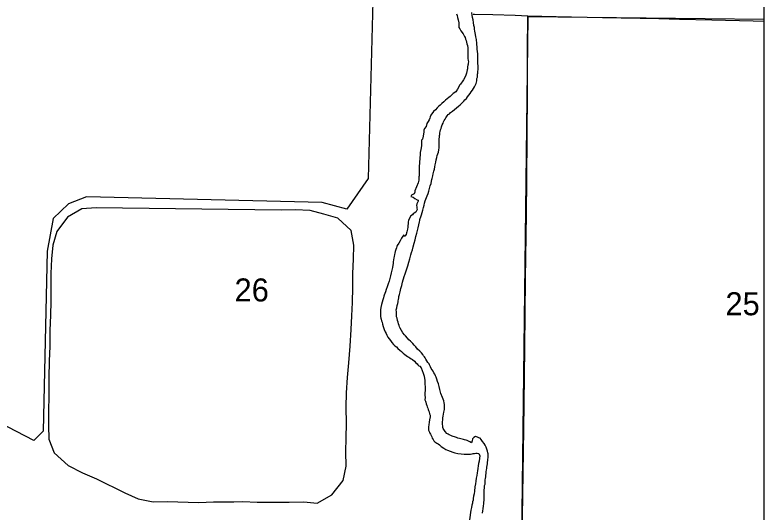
# Model space of a CAD drawing. Extents: x 0 to 68, y 0 to 52.9.
# Drawn here: x 64.407 to 67.997, y 47.401 to 49.784 of the extents above; entities that cross this region are included whole.
import ezdxf

# ---------------------------------------------------------------- set-up
doc = ezdxf.new("R2010")
doc.units = 0
for name, color, linetype in [('Default', 7, 'Continuous'), ('GM_X_Minor_Lake', 7, 'Continuous'), ('GM_X_Township_Road', 7, 'Continuous')]:
    doc.layers.add(name, color=color, linetype=linetype)

msp = doc.modelspace()

# ---------------------------------------------------------------- linework, layer by layer
at = {"layer": 'Default'}
msp.add_line((67.9972, 34.4614), (67.9972, 52.9414), dxfattribs=at)
for points in [[(66.4951, 49.3169), (66.5033, 49.3229), (66.5134, 49.3308), (66.5236, 49.3397), (66.5328, 49.3466), (66.5409, 49.3535), (66.547, 49.3594), (66.5521, 49.3654), (66.5583, 49.3714), (66.5624, 49.3773), (66.5705, 49.3832), (66.5766, 49.3922), (66.5828, 49.4002), (66.5879, 49.4081), (66.5941, 49.4151), (66.6002, 49.423), (66.6053, 49.431), (66.6095, 49.439), (66.6126, 49.446), (66.6167, 49.455), (66.6199, 49.468), (66.62, 49.474), (66.621, 49.479), (66.6231, 49.486), (66.6242, 49.493), (66.6243, 49.5001), (66.6254, 49.5061), (66.6255, 49.5141), (66.6266, 49.5221), (66.6267, 49.5302), (66.6268, 49.5362), (66.6269, 49.5422), (66.626, 49.5503), (66.6251, 49.5593), (66.6252, 49.5714), (66.6254, 49.5854), (66.6246, 49.5985), (66.6237, 49.6096), (66.6228, 49.6206), (66.622, 49.6307), (66.6211, 49.6438), (66.6202, 49.6538), (66.6193, 49.6609), (66.6184, 49.6669), (66.6175, 49.6729), (66.6155, 49.68), (66.6136, 49.6901), (66.6127, 49.6991), (66.6108, 49.7062), (66.6099, 49.7162), (66.609, 49.7243), (66.6061, 49.7344), (66.6043, 49.7484), (66.6024, 49.7605), (66.5996, 49.7726), (66.5977, 49.7837), (66.5958, 49.7968)], [(66.5232, 49.7897), (66.5262, 49.7816), (66.5281, 49.7726), (66.5309, 49.7605), (66.5338, 49.7474), (66.5347, 49.7373), (66.5336, 49.7293), (66.5345, 49.7243), (66.5384, 49.7172), (66.5434, 49.7091), (66.5543, 49.6939), (66.5582, 49.6878), (66.5622, 49.6807), (66.5641, 49.6756), (66.566, 49.6686), (66.569, 49.6615), (66.5709, 49.6545), (66.5728, 49.6464), (66.5757, 49.6373), (66.5776, 49.6272), (66.5775, 49.6172), (66.5774, 49.6082), (66.5772, 49.5991), (66.5771, 49.5861), (66.5779, 49.575), (66.5798, 49.5659)], [(67.9972, 47.1124), (66.835, 47.1348), (66.8661, 49.7771), (67.9972, 49.765)], [(66.5798, 49.5659), (66.5808, 49.5599), (66.5797, 49.5539), (66.5786, 49.5489), (66.5775, 49.5429), (66.5764, 49.5349), (66.5753, 49.5268), (66.5742, 49.5218), (66.5731, 49.5128), (66.571, 49.5048), (66.5679, 49.4958), (66.5627, 49.4838), (66.5565, 49.4738), (66.5504, 49.4639), (66.5452, 49.4579), (66.5422, 49.4529), (66.5381, 49.447), (66.5339, 49.44), (66.5278, 49.429), (66.5195, 49.4151), (66.5073, 49.4072), (66.4992, 49.4003), (66.4931, 49.3933), (66.486, 49.3884), (66.4788, 49.3824), (66.4707, 49.3755), (66.4625, 49.3676), (66.4534, 49.3597), (66.4442, 49.3518), (66.4371, 49.3448), (66.4299, 49.3389), (66.4217, 49.329), (66.4136, 49.322), (66.4003, 49.3041), (66.3971, 49.2951), (66.3951, 49.2891), (66.3919, 49.2821), (66.3878, 49.2731), (66.3816, 49.2632), (66.3774, 49.2492), (66.3693, 49.2402), (66.3661, 49.2322), (66.366, 49.2222), (66.3649, 49.2142), (66.3628, 49.2032), (66.3596, 49.1891), (66.3555, 49.1832), (66.3553, 49.1731), (66.3552, 49.1661), (66.3551, 49.1561), (66.3529, 49.139), (66.3497, 49.125), (66.3485, 49.1109), (66.3474, 49.1029), (66.3473, 49.0919), (66.3461, 49.0838), (66.3461, 49.0768), (66.345, 49.0698), (66.3439, 49.0628), (66.3438, 49.0578), (66.3437, 49.0527), (66.3437, 49.0467), (66.3436, 49.0397), (66.3445, 49.0346), (66.3444, 49.0236), (66.3442, 49.0136), (66.3432, 49.0075), (66.3431, 49.0015), (66.342, 48.9915), (66.3398, 48.9795), (66.3232, 48.9405), (66.3231, 48.9345), (66.32, 48.9265), (66.3139, 48.9235), (66.3068, 48.9196), (66.3047, 48.9146), (66.3147, 48.9105), (66.3227, 48.9043), (66.3347, 48.8972), (66.3397, 48.8961), (66.3387, 48.8911), (66.3366, 48.8851), (66.3335, 48.8781), (66.3314, 48.8701), (66.3323, 48.865), (66.3332, 48.858), (66.3341, 48.851), (66.3279, 48.839), (66.3198, 48.8341), (66.3148, 48.8311), (66.3127, 48.8261), (66.3046, 48.8212), (66.2943, 48.8033), (66.2922, 48.7983), (66.2921, 48.7922), (66.291, 48.7832), (66.2899, 48.7752), (66.2898, 48.7672), (66.2886, 48.7571), (66.2855, 48.7451), (66.2834, 48.7391)], [(66.2398, 48.3198), (66.2379, 48.3309), (66.236, 48.3369), (66.2361, 48.342), (66.2352, 48.35), (66.2353, 48.36), (66.2344, 48.3701), (66.2365, 48.3801), (66.2387, 48.3911), (66.2398, 48.3961), (66.2418, 48.4011), (66.243, 48.4092), (66.244, 48.4142), (66.2451, 48.4192), (66.2462, 48.4282), (66.2473, 48.4342), (66.2504, 48.4442), (66.2536, 48.4572), (66.2569, 48.4733), (66.261, 48.4863), (66.2643, 48.5023), (66.2727, 48.5303), (66.2769, 48.5423), (66.281, 48.5533), (66.2852, 48.5663), (66.2894, 48.5813), (66.2947, 48.5993), (66.2999, 48.6153), (66.3042, 48.6334), (66.3074, 48.6454), (66.3116, 48.6574), (66.3158, 48.6724), (66.32, 48.6904), (66.3243, 48.7064), (66.3285, 48.7214), (66.3327, 48.7375), (66.3359, 48.7515), (66.3391, 48.7635), (66.3455, 48.7925), (66.3466, 48.7986), (66.3476, 48.8036), (66.3497, 48.8086), (66.3518, 48.8166), (66.355, 48.8266), (66.3581, 48.8376), (66.3613, 48.8486), (66.3645, 48.8606), (66.3676, 48.8716), (66.3698, 48.8816), (66.3729, 48.8926), (66.3761, 48.9006), (66.3792, 48.9096), (66.3823, 48.9176), (66.3865, 48.9276), (66.3907, 48.9396), (66.3938, 48.9516), (66.397, 48.9646), (66.4012, 48.9766), (66.4033, 48.9877), (66.4045, 48.9957), (66.4065, 49.0007), (66.4076, 49.0067), (66.4097, 49.0127), (66.4118, 49.0227), (66.414, 49.0347), (66.4172, 49.0457), (66.4193, 49.0558), (66.4215, 49.0658), (66.4236, 49.0778), (66.4258, 49.0898), (66.4289, 49.1008), (66.4301, 49.1109), (66.4332, 49.1189), (66.4363, 49.1269), (66.4385, 49.1369), (66.4406, 49.1479), (66.4407, 49.1559), (66.4398, 49.161), (66.4399, 49.169), (66.44, 49.179), (66.4401, 49.1891), (66.4413, 49.2001), (66.4414, 49.2061), (66.4424, 49.2112), (66.4435, 49.2192), (66.4446, 49.2252), (66.4467, 49.2332), (66.4498, 49.2402), (66.4519, 49.2472), (66.453, 49.2522), (66.4541, 49.2572), (66.4592, 49.2662), (66.4603, 49.2712), (66.4644, 49.2782), (66.4685, 49.2841), (66.4716, 49.2911), (66.4747, 49.2961), (66.4778, 49.3011), (66.4829, 49.3071), (66.489, 49.311), (66.4951, 49.3169)], [(65.4558, 47.4503), (65.4987, 47.4504), (65.5681, 47.4475), (65.6457, 47.4476), (65.7202, 47.4487), (65.7907, 47.4489), (65.8551, 47.4431), (65.9251, 47.4825), (65.9803, 47.5511), (65.9943, 47.6213), (65.9921, 47.6896), (65.9939, 47.7559), (65.9958, 47.8252), (65.9937, 47.9035), (65.9956, 47.9728), (66.0005, 48.0451), (66.0074, 48.1163), (66.0134, 48.1956), (66.0184, 48.2759), (66.0212, 48.3412), (66.024, 48.4054), (66.0259, 48.4777), (66.0267, 48.544), (66.0286, 48.6133), (66.0304, 48.6806), (66.0182, 48.75), (65.9545, 48.81), (65.8872, 48.8289), (65.821, 48.8468), (65.7505, 48.8496), (65.6831, 48.8484), (64.795, 48.859), (64.7275, 48.8548), (64.6585, 48.8154), (64.6073, 48.7457), (64.5873, 48.6797), (64.5815, 48.6154), (64.5786, 48.5452), (64.5778, 48.4769), (64.579, 48.4106), (64.5762, 48.3443), (64.5733, 48.272), (64.5733, 48.1947), (64.5705, 48.1264), (64.5684, 48.044), (64.5695, 47.9627), (64.5674, 47.8803), (64.5677, 47.816), (64.5689, 47.7497), (64.5952, 47.6841), (64.662, 47.6241), (64.731, 47.5881), (64.7971, 47.5592), (64.9333, 47.4933), (64.9973, 47.4634), (65.0687, 47.4495), (65.1362, 47.4507), (65.2882, 47.4469)], [(66.2834, 48.7391), (66.2813, 48.7311), (66.2761, 48.7241), (66.2701, 48.7242), (66.2702, 48.7303), (66.2661, 48.7243), (66.2599, 48.7143), (66.2537, 48.7013), (66.2465, 48.6894), (66.2393, 48.6784), (66.2372, 48.6734), (66.2351, 48.6684), (66.232, 48.6594), (66.2309, 48.6544), (66.2289, 48.6494), (66.2278, 48.6424), (66.2257, 48.6354), (66.2245, 48.6264), (66.2224, 48.6194), (66.2213, 48.6104), (66.2202, 48.6013), (66.2191, 48.5933), (66.218, 48.5843), (66.2168, 48.5732), (66.2137, 48.5612), (66.2105, 48.5472), (66.2073, 48.5332), (66.2031, 48.5202), (66.1999, 48.5072), (66.1957, 48.4952), (66.1915, 48.4812), (66.1863, 48.4672), (66.1821, 48.4572), (66.179, 48.4492), (66.1759, 48.4412), (66.1748, 48.4362), (66.1727, 48.4282), (66.1695, 48.4182), (66.1664, 48.4072), (66.1632, 48.3952), (66.161, 48.3811), (66.1589, 48.3711), (66.1588, 48.3621), (66.1587, 48.355), (66.1586, 48.346), (66.1595, 48.3379), (66.1604, 48.3309), (66.1613, 48.3249), (66.1642, 48.3178), (66.1662, 48.3117), (66.1691, 48.3017), (66.172, 48.2906), (66.1768, 48.2764), (66.1807, 48.2653), (66.1856, 48.2562), (66.1896, 48.2492), (66.1945, 48.24), (66.2004, 48.2309), (66.2074, 48.2228), (66.2133, 48.2137), (66.2212, 48.2045), (66.2282, 48.1984), (66.2352, 48.1923), (66.2421, 48.1852), (66.2521, 48.177), (66.2591, 48.1699), (66.267, 48.1627), (66.275, 48.1566), (66.282, 48.1515), (66.288, 48.1464), (66.294, 48.1433), (66.299, 48.1402), (66.306, 48.1361), (66.312, 48.132), (66.321, 48.1249), (66.3289, 48.1157), (66.3339, 48.1116), (66.3378, 48.1066), (66.3428, 48.1025), (66.3478, 48.0994), (66.3538, 48.0923), (66.3635, 48.066), (66.3674, 48.0529), (66.3703, 48.0418), (66.3712, 48.0328), (66.372, 48.0227), (66.3719, 48.0127), (66.3728, 48.0026), (66.3727, 47.9936), (66.3726, 47.9836), (66.3714, 47.9725), (66.3713, 47.9605), (66.3721, 47.9504), (66.372, 47.9394), (66.3739, 47.9323), (66.3759, 47.9273), (66.3778, 47.9202), (66.3807, 47.9121), (66.3826, 47.9051), (66.3856, 47.898), (66.3875, 47.893)], [(66.6736, 47.6541), (66.6747, 47.6612), (66.6748, 47.6682), (66.6748, 47.6742), (66.6749, 47.6802), (66.674, 47.6853), (66.672, 47.6923), (66.6691, 47.7014), (66.6672, 47.7075), (66.6652, 47.7125), (66.6613, 47.7206), (66.6554, 47.7297), (66.6485, 47.7388), (66.6415, 47.749), (66.6366, 47.7551), (66.6295, 47.7572), (66.6235, 47.7593), (66.6135, 47.7634), (66.6054, 47.7575), (66.6003, 47.7515), (66.5981, 47.7425), (66.595, 47.7325), (66.587, 47.7366), (66.58, 47.7407), (66.574, 47.7438), (66.569, 47.7449), (66.5619, 47.747), (66.5559, 47.7481), (66.5499, 47.7502), (66.5439, 47.7523), (66.5378, 47.7534), (66.5298, 47.7555), (66.5228, 47.7576), (66.5138, 47.7607), (66.5077, 47.7628), (66.5027, 47.7649), (66.4967, 47.767), (66.4877, 47.7711), (66.4827, 47.7742), (66.4767, 47.7773), (66.4688, 47.7874), (66.4628, 47.7965), (66.4599, 47.8016), (66.4579, 47.8066), (66.457, 47.8137), (66.4561, 47.8207), (66.4552, 47.8278), (66.4575, 47.8478), (66.4575, 47.8529), (66.4596, 47.8609), (66.4608, 47.8699), (66.4629, 47.8799), (66.4651, 47.8919), (66.4662, 47.903), (66.4663, 47.911), (66.4654, 47.917), (66.4645, 47.9241), (66.4616, 47.9342), (66.4557, 47.9503), (66.4479, 47.9695), (66.4431, 47.9887), (66.4393, 48.0028), (66.4364, 48.0149), (66.4325, 48.026), (66.4286, 48.0381), (66.4257, 48.0471), (66.4218, 48.0532), (66.4189, 48.0613), (66.4149, 48.0684), (66.411, 48.0755), (66.406, 48.0826), (66.4021, 48.0896), (66.3982, 48.0977), (66.3942, 48.1058), (66.3913, 48.1119), (66.3863, 48.118), (66.3804, 48.1251), (66.3754, 48.1332), (66.3725, 48.1403), (66.3696, 48.1453), (66.3656, 48.1504), (66.3616, 48.1565), (66.3547, 48.1636), (66.3467, 48.1717), (66.3368, 48.1819), (66.3278, 48.1921), (66.3209, 48.2002), (66.3139, 48.2083), (66.309, 48.2144), (66.303, 48.2195), (66.295, 48.2267), (66.2881, 48.2348), (66.2792, 48.245), (66.2742, 48.25), (66.2663, 48.2602), (66.2534, 48.2825), (66.2505, 48.2895), (66.2486, 48.2956), (66.2456, 48.3027), (66.2427, 48.3107), (66.2398, 48.3198)], [(66.3875, 47.893), (66.3895, 47.8869), (66.3914, 47.8819), (66.3943, 47.8718), (66.3962, 47.8657), (66.3961, 47.8567), (66.394, 47.8436), (66.3918, 47.8316), (66.3906, 47.8196), (66.3895, 47.8085), (66.3894, 47.7995), (66.3893, 47.7935), (66.3932, 47.7844), (66.3952, 47.7793), (66.3991, 47.7733), (66.4021, 47.7672), (66.405, 47.7611), (66.4069, 47.7541), (66.4109, 47.748), (66.4148, 47.7419), (66.4198, 47.7368), (66.4288, 47.7307), (66.4348, 47.7276), (66.4418, 47.7225), (66.4497, 47.7143), (66.4627, 47.7071), (66.4727, 47.7), (66.4807, 47.6969), (66.5048, 47.6885), (66.5158, 47.6853), (66.5299, 47.6821), (66.545, 47.6799), (66.5591, 47.6787), (66.5701, 47.6786), (66.5762, 47.6775), (66.5842, 47.6774), (66.5903, 47.6783), (66.5984, 47.6802), (66.6034, 47.6812), (66.6095, 47.6821), (66.6165, 47.683), (66.6226, 47.6829), (66.6306, 47.6818), (66.6345, 47.6697), (66.6334, 47.6597), (66.6311, 47.6446), (66.629, 47.6336), (66.6268, 47.6216), (66.6247, 47.6096), (66.6235, 47.5985), (66.6224, 47.5885), (66.6202, 47.5765), (66.618, 47.5635), (66.6158, 47.5494), (66.6147, 47.5354), (66.6115, 47.5214), (66.6092, 47.5013), (66.607, 47.4883), (66.6048, 47.4762), (66.6037, 47.4662), (66.6026, 47.4572), (66.6005, 47.4502), (66.5994, 47.4432), (66.5973, 47.4331), (66.5951, 47.4221), (66.5919, 47.4091), (66.5853, 47.364)], [(66.6481, 47.3953), (66.6493, 47.4063), (66.6514, 47.4164), (66.6526, 47.4304), (66.6537, 47.4404), (66.6548, 47.4474), (66.655, 47.4565), (66.655, 47.4635), (66.6561, 47.4705), (66.6562, 47.4776), (66.6553, 47.4866), (66.6564, 47.4916), (66.6565, 47.4987), (66.6556, 47.5077), (66.6567, 47.5157), (66.6568, 47.5228), (66.6579, 47.5278), (66.66, 47.5338), (66.6611, 47.5448), (66.6612, 47.5548), (66.6623, 47.5619), (66.6634, 47.5699), (66.6657, 47.593), (66.6669, 47.603), (66.668, 47.61), (66.6691, 47.616), (66.6702, 47.624), (66.6713, 47.6321), (66.6724, 47.6391), (66.6725, 47.6471), (66.6736, 47.6541)], [(65.2882, 47.4469), (65.3577, 47.45), (65.4558, 47.4503)]]:
    msp.add_lwpolyline(points, dxfattribs=at)
at = {"layer": 'GM_X_Minor_Lake'}
msp.add_lwpolyline([(63.542, 51.0665), (65.2234, 51.0192), (65.5469, 50.793), (65.8085, 50.7765), (66.0269, 50.7656), (66.1029, 50.7194), (66.1432, 50.6415), (66.0993, 48.9997), (65.9967, 48.8524), (65.8793, 48.8851), (64.7496, 48.913), (64.6626, 48.878), (64.5891, 48.8076), (64.561, 48.6523), (64.542, 47.7887), (64.4972, 47.7441), (63.7147, 48.1501)], dxfattribs=at)
at = {"layer": 'GM_X_Township_Road'}
for points in [[(66.6026, 49.7884), (66.6095, 49.7882), (66.6974, 49.7867), (66.8048, 49.7827), (66.8647, 49.7803)], [(66.8378, 47.1374), (66.8384, 47.1639), (66.84, 47.3774), (66.8451, 47.796), (66.8484, 48.0505), (66.8501, 48.1901), (66.8539, 48.5184), (66.8581, 48.8303), (66.8597, 48.9945), (66.8627, 49.4132), (66.8628, 49.6102), (66.8647, 49.7803)], [(66.8647, 49.7803), (67.0015, 49.7775), (67.2229, 49.7718), (67.4936, 49.7668), (67.592, 49.7638), (67.7478, 49.7606), (67.9446, 49.7564), (67.9972, 49.7554)]]:
    msp.add_lwpolyline(points, dxfattribs=at)

# ---------------------------------------------------------------- texts
at = {"layer": 'Default'}
for s, p in [('26', (65.4592, 48.4103)), ('25', (67.8124, 48.3443))]:
    msp.add_text(s, height=0.1105, rotation=0, dxfattribs=at).set_placement(p)

doc.saveas('drawing.dxf')
